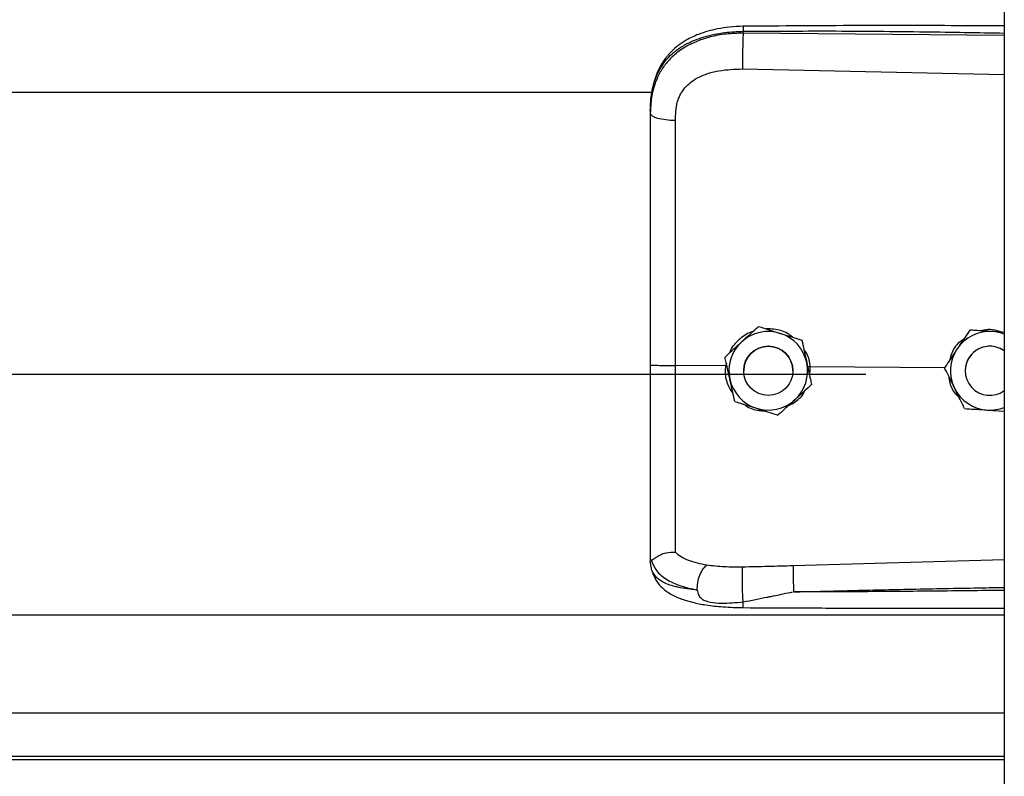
# Model space of a CAD drawing. Header units: inches. Extents: x 170 to 284, y 215 to 248.
# Tile 744 of 1056: x 230.982 to 231.196, y 222.547 to 222.712. Entities that reach past the tile are written whole.
import ezdxf

# ---------------------------------------------------------------- set-up
doc = ezdxf.new("R2010")
doc.units = ezdxf.units.IN
doc.header["$LTSCALE"] = 0.25
doc.header["$MEASUREMENT"] = 0
doc.layers.add('RH TOP OF HOOD', color=7, linetype='Continuous')

msp = doc.modelspace()

# ---------------------------------------------------------------- linework, layer by layer
at = {"layer": 'RH TOP OF HOOD'}
for p, q in [((231.1959333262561, 224.3332527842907), (231.195933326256, 220.1328032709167)), ((231.1390860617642, 222.7090803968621), (231.1390860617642, 222.7094917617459)), ((231.195933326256, 222.7085436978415), (231.1390860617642, 222.7090803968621)), ((231.1389900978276, 222.7012915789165), (231.195933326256, 222.7000820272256)), ((227.2401614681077, 222.6962164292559), (231.119382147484, 222.6962164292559)), ((231.118890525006, 222.6921571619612), (231.118890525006, 222.69166884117)), ((231.142461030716, 222.6452252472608), (231.142461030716, 222.6452235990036)), ((231.1884045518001, 222.6444288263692), (231.1884045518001, 222.6444304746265)), ((231.1894534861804, 222.6443626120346), (231.1884045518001, 222.6444304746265)), ((231.1518791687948, 222.6422245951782), (231.1518791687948, 222.642222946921)), ((231.1351533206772, 222.6385692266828), (231.1351533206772, 222.6385675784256)), ((231.1352617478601, 222.6366339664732), (231.1243481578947, 222.6367384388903)), ((231.135447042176, 222.6372234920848), (231.1352617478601, 222.6366339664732)), ((231.1352617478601, 222.6366339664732), (231.1352639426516, 222.6366338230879)), ((231.1536994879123, 222.6364573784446), (231.1531514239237, 222.6364033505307)), ((231.1536023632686, 222.634339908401), (231.1536994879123, 222.6364573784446)), ((231.1536994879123, 222.6364573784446), (231.153701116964, 222.6364574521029)), ((231.1829331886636, 222.6361776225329), (231.153701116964, 222.6364574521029)), ((231.1829192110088, 222.6362059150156), (231.1829192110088, 222.6362075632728)), ((227.193781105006, 222.6348239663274), (231.165765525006, 222.6348239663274)), ((231.1392212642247, 222.6355666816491), (231.1392212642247, 222.6355658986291)), ((231.1499216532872, 222.6355658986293), (231.1499216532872, 222.6355666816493)), ((231.1874329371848, 222.6355666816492), (231.1874329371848, 222.6355658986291)), ((231.1539895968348, 222.6325679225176), (231.1539895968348, 222.6325662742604)), ((231.1922297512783, 222.6270242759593), (231.195933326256, 222.6267845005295)), ((231.118890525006, 222.5946157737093), (231.118890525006, 222.5940869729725)), ((231.1192302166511, 222.5921018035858), (231.118890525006, 222.5940869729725)), ((231.195933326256, 222.5944103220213), (231.1499976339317, 222.5930785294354)), ((227.163613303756, 222.582438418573), (231.1959333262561, 222.582438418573)), ((227.163613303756, 222.5610594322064), (231.1959333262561, 222.5610594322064)), ((231.1959333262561, 222.5515741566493), (227.163613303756, 222.5515741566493)), ((227.163613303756, 222.5509347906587), (231.1959333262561, 222.5509347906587))]:
    msp.add_line(p, q, dxfattribs=at)
at = {"layer": 'RH TOP OF HOOD', "flags": 128}
msp.add_lwpolyline([(231.118890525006, 222.69166884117), (231.1189944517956, 222.6913730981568), (231.1193024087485, 222.6910882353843), (231.119803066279, 222.6908247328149), (231.1204780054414, 222.6905922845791), (231.121302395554, 222.6903994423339), (231.1222459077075, 222.6902533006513), (231.1232738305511, 222.6901592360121), (231.124348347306, 222.6901207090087)], dxfattribs=at)
at = {"layer": 'RH TOP OF HOOD'}
msp.add_circle((231.1445714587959, 222.6355658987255), 0.005350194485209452, dxfattribs=at)
for centre, radius, start, end in [((231.1445714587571, 222.6355666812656), 0.008560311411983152, 72.32793711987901, 132.3279357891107), ((231.1445714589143, 222.6355666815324), 0.008560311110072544, 12.32793744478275, 72.32793758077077), ((231.192783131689, 222.6355666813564), 0.00856031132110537, 86.29353550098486, 146.293534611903), ((231.1927831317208, 222.6355666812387), 0.008560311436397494, 68.40767565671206, 86.29353576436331), ((231.1445714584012, 222.6355666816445), 0.008560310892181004, 132.3279357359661, 192.3279369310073), ((231.144571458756, 222.6355666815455), 0.005350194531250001, 1.1120513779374e-06, 179.9999988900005), ((231.192783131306, 222.6355666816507), 0.008560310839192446, 146.2935348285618, 206.2935362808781), ((231.1927831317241, 222.6355666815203), 0.005350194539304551, 53.92810144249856, 179.9999986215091), ((231.1927831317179, 222.6355658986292), 0.005350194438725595, 53.92810057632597, 306.071899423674), ((231.1445714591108, 222.6355666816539), 0.008560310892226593, 312.3279357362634, 12.32793693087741), ((231.1445714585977, 222.6355666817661), 0.008560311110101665, 192.3279374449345, 252.3279375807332), ((231.1927831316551, 222.6355666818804), 0.008560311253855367, 206.2935366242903, 266.2935360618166), ((231.1445714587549, 222.6355666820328), 0.008560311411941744, 252.3279371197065, 312.3279357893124), ((231.1927831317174, 222.635566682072), 0.008560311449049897, 266.2935357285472, 291.5923243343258)]:
    msp.add_arc(centre, radius, start, end, dxfattribs=at)
for points, knots in [([(231.118890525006, 222.6921571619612), (231.118953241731, 222.6935136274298), (231.1190716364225, 222.6960743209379), (231.1200411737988, 222.6995652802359), (231.1213304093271, 222.701977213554), (231.1226942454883, 222.7036799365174), (231.1237772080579, 222.7047233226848), (231.1248361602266, 222.7055518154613), (231.1258256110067, 222.7062117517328), (231.1270599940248, 222.7069068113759), (231.1286540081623, 222.7076325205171), (231.1313177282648, 222.7085405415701), (231.1348528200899, 222.7093004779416), (231.1377593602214, 222.7094318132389), (231.1390860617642, 222.7094917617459)], [0, 0, 0, 0, 0.1307156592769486, 0.2467609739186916, 0.3577928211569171, 0.4170971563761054, 0.4791482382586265, 0.5177152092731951, 0.5590896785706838, 0.6032945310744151, 0.6633484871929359, 0.7353692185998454, 0.8792082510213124, 1, 1, 1, 1]), ([(231.1390860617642, 222.7090803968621), (231.1378701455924, 222.7090471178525), (231.135438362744, 222.7089805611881), (231.1320975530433, 222.7083587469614), (231.1291397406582, 222.7074165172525), (231.1265971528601, 222.70619884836), (231.1243656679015, 222.7046534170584), (231.1224940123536, 222.7028122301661), (231.121013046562, 222.7006819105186), (231.1198374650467, 222.6981127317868), (231.1190446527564, 222.6950608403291), (231.1189419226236, 222.6927999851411), (231.118890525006, 222.69166884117)], [0, 0, 0, 0, 0.1111703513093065, 0.222336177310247, 0.3162781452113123, 0.4102081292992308, 0.5024030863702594, 0.5945790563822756, 0.6845432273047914, 0.774504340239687, 0.8871807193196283, 1, 1, 1, 1]), ([(231.1391046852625, 222.7105838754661), (231.1381060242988, 222.7105453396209), (231.1362142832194, 222.7104723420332), (231.1329052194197, 222.7099439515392), (231.1296777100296, 222.7090499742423), (231.126930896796, 222.7077457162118), (231.1249450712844, 222.7064230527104), (231.123303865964, 222.7049776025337), (231.1219887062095, 222.7033893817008), (231.1209135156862, 222.7016367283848), (231.1200562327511, 222.699726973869), (231.1193113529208, 222.697208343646), (231.1190959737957, 222.6952706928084), (231.1189769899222, 222.6942002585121)], [0, 0, 0, 0, 0.09774743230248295, 0.1851607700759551, 0.3306121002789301, 0.4364670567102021, 0.5083182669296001, 0.5850061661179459, 0.6719760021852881, 0.730794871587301, 0.8036787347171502, 0.8915444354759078, 1, 1, 1, 1]), ([(231.1390860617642, 222.7090803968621), (231.1390643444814, 222.7085045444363), (231.1390192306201, 222.7073083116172), (231.1389782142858, 222.7050832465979), (231.1389649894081, 222.7029058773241), (231.1389819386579, 222.701816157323), (231.1389900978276, 222.7012915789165)], [0, 0, 0, 0, 0.2406941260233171, 0.5000000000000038, 0.7593058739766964, 1, 1, 1, 1]), ([(231.139104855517, 222.710567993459), (231.1391036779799, 222.7105720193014), (231.139099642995, 222.7105858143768), (231.1390944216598, 222.7104708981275), (231.1390878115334, 222.7101781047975), (231.1390867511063, 222.7097621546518), (231.1390860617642, 222.7094917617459)], [0, 0, 0, 0, 0.09787641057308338, 0.3353863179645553, 0.5679606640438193, 1, 1, 1, 1]), ([(231.1390860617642, 222.7094917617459), (231.1453919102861, 222.7095310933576), (231.1586309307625, 222.7096136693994), (231.1775805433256, 222.7094324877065), (231.1902210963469, 222.7092114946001), (231.195933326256, 222.7091116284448)], [0, 0, 0, 0, 0.3326703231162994, 0.6984356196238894, 1, 1, 1, 1]), ([(231.195933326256, 222.7106668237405), (231.1930341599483, 222.7106815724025), (231.1824062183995, 222.7107356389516), (231.1634627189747, 222.7107723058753), (231.1474194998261, 222.7106481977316), (231.1391046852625, 222.7105838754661)], [0, 0, 0, 0, 0.1530455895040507, 0.5610439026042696, 1, 1, 1, 1]), ([(231.1247739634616, 222.6940540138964), (231.1247739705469, 222.694054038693), (231.1248765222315, 222.6944129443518), (231.1253717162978, 222.6958191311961), (231.1269077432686, 222.6980218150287), (231.1299747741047, 222.6999250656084), (231.1340909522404, 222.70113673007), (231.1372437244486, 222.7012363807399), (231.1389900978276, 222.7012915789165)], [0, 0, 0, 0, 4.497367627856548e-06, 0.06509473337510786, 0.261670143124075, 0.475310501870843, 0.7093656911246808, 1, 1, 1, 1]), ([(231.124348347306, 222.6901207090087), (231.1244183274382, 222.69144534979), (231.1244883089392, 222.6927700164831), (231.1247739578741, 222.6940539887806), (231.1247739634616, 222.6940540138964)], [0, 0, 0, 0, 0.9999804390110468, 0.9999999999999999, 0.9999999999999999, 0.9999999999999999, 0.9999999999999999]), ([(231.118890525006, 222.69166884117), (231.118890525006, 222.6880386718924), (231.118890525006, 222.6807677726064), (231.118890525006, 222.6696870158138), (231.118890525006, 222.6585044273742), (231.118890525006, 222.6475357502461), (231.118890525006, 222.6402879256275), (231.118890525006, 222.6368081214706)], [0, 0, 0, 0, 0.2027568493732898, 0.4061035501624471, 0.6088604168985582, 0.8122072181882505, 1, 1, 1, 1]), ([(231.1243481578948, 222.6367384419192), (231.1243481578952, 222.6367384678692), (231.1243482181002, 222.6401247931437), (231.1243483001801, 222.6471715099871), (231.12434834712, 222.6578447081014), (231.1243483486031, 222.6687207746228), (231.1243483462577, 222.6795081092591), (231.1243483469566, 222.6865831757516), (231.124348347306, 222.6901207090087)], [0, 0, 0, 0, 1.439079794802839e-06, 0.1877923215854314, 0.3908439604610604, 0.59389561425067, 0.7969478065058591, 1, 1, 1, 1]), ([(231.1388071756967, 222.6418974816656), (231.1397477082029, 222.6427541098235), (231.1410021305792, 222.6438966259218), (231.1421690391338, 222.6449593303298), (231.142461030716, 222.6452252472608)], [0, 0, 0, 0, 0.7497733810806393, 1, 1, 1, 1]), ([(231.1388071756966, 222.6418953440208), (231.1397477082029, 222.6427520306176), (231.1410021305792, 222.6438946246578), (231.1421690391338, 222.6449576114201), (231.142461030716, 222.6452235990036)], [0, 0, 0, 0, 0.7497733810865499, 1, 1, 1, 1]), ([(231.142461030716, 222.6452252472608), (231.1428587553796, 222.6450985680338), (231.1443635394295, 222.6446192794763), (231.1459805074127, 222.6441041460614), (231.1471700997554, 222.6437251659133)], [0, 0, 0, 0, 0.2643068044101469, 1, 1, 1, 1]), ([(231.142461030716, 222.6452235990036), (231.1428587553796, 222.6450968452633), (231.1443635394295, 222.6446172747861), (231.1459805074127, 222.6441020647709), (231.1471700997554, 222.6437230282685)], [0, 0, 0, 0, 0.2643068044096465, 1, 1, 1, 1]), ([(231.1498315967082, 222.6428770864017), (231.1494748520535, 222.6431671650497), (231.1483112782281, 222.6441132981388), (231.1462597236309, 222.644680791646), (231.1446901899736, 222.6446845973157), (231.1441542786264, 222.6446858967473)], [0, 0, 0, 0, 0.2255168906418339, 0.7355556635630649, 1, 1, 1, 1]), ([(231.1884045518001, 222.6444304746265), (231.1880247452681, 222.6438611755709), (231.1872561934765, 222.6427091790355), (231.1863200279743, 222.6413058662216), (231.1857840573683, 222.6405024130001), (231.1856618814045, 222.6403192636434)], [0, 0, 0, 0, 0.4299704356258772, 0.8700602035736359, 1, 1, 1, 1]), ([(231.1884045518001, 222.6444288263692), (231.1880247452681, 222.6438594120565), (231.1872561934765, 222.6427071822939), (231.1863200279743, 222.6413037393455), (231.1857840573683, 222.6405002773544), (231.1856618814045, 222.6403171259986)], [0, 0, 0, 0, 0.42997043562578, 0.8700602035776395, 0.9999999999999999, 0.9999999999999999, 0.9999999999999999, 0.9999999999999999]), ([(231.1933365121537, 222.6441090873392), (231.192066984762, 222.6441913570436), (231.1903737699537, 222.6443010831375), (231.1887986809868, 222.6444032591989), (231.1884045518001, 222.6444288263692)], [0, 0, 0, 0, 0.749773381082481, 1, 1, 1, 1]), ([(231.1954080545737, 222.6439769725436), (231.1947471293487, 222.6441770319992), (231.1934767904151, 222.6445615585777), (231.1919135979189, 222.6445864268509), (231.1911336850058, 222.6443243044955), (231.1909578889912, 222.6442652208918)], [0, 0, 0, 0, 0.4565421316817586, 0.8775020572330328, 1, 1, 1, 1]), ([(231.1411817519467, 222.6440601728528), (231.1410465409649, 222.6440300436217), (231.1398947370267, 222.6437733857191), (231.1381374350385, 222.6423146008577), (231.136518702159, 222.6407049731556), (231.1361908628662, 222.6395966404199), (231.1361575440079, 222.6394839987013)], [0, 0, 0, 0, 0.05931474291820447, 0.5052766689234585, 0.9497204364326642, 1, 1, 1, 1]), ([(231.1471700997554, 222.6437251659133), (231.1473564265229, 222.6436658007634), (231.1488137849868, 222.64320147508), (231.1504118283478, 222.6426922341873), (231.1517362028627, 222.6422701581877), (231.1518791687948, 222.6422245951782)], [0, 0, 0, 0, 0.1156468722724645, 0.9045342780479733, 0.9999999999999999, 0.9999999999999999, 0.9999999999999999, 0.9999999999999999]), ([(231.1471700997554, 222.6437230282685), (231.1473564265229, 222.6436636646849), (231.1488137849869, 222.6431993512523), (231.1504118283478, 222.6426903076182), (231.1517362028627, 222.642268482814), (231.1518791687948, 222.642222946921)], [0, 0, 0, 0, 0.1156468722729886, 0.9045342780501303, 1, 1, 1, 1]), ([(231.1518791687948, 222.6422245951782), (231.1520252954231, 222.6415560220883), (231.1523209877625, 222.640203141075), (231.1526811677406, 222.638555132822), (231.1528873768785, 222.6376115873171), (231.1529343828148, 222.6373965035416)], [0, 0, 0, 0, 0.4299704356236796, 0.8700602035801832, 1, 1, 1, 1]), ([(231.1518791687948, 222.642222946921), (231.1520252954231, 222.6415542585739), (231.1523209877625, 222.6402011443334), (231.1526811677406, 222.6385530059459), (231.1528873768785, 222.6376094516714), (231.1529343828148, 222.6373943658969)], [0, 0, 0, 0, 0.4299704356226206, 0.8700602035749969, 1, 1, 1, 1]), ([(231.1870625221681, 222.6424188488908), (231.1867429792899, 222.6422008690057), (231.1855895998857, 222.6414140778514), (231.1844962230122, 222.6398134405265), (231.1841983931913, 222.6384087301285), (231.1841102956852, 222.6379932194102)], [0, 0, 0, 0, 0.2125142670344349, 0.7670631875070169, 1, 1, 1, 1]), ([(231.195933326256, 222.6439409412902), (231.1952903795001, 222.6439825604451), (231.1944315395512, 222.6440381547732), (231.1935564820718, 222.6440948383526), (231.1933365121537, 222.6441090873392)], [0, 0, 0, 0, 0.748622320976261, 1, 1, 1, 1]), ([(231.1351533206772, 222.6385692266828), (231.1356593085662, 222.6390301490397), (231.1366831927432, 222.6399628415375), (231.1379303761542, 222.6410988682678), (231.1386444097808, 222.6417492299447), (231.1388071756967, 222.6418974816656)], [0, 0, 0, 0, 0.4299704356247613, 0.8700602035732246, 1, 1, 1, 1]), ([(231.1351533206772, 222.6385675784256), (231.1356593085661, 222.6390283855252), (231.1366831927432, 222.639960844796), (231.1379303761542, 222.6410967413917), (231.1386444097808, 222.6417470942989), (231.1388071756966, 222.6418953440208)], [0, 0, 0, 0, 0.4299704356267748, 0.8700602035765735, 1, 1, 1, 1]), ([(231.153701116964, 222.6364574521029), (231.1537011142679, 222.6364574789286), (231.1536030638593, 222.6374330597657), (231.153343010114, 222.6388252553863), (231.1525385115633, 222.6399146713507), (231.1523190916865, 222.6402117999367)], [0, 0, 0, 0, 1.999769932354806e-05, 0.7272642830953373, 1, 1, 1, 1]), ([(231.1856618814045, 222.6403192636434), (231.1849558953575, 222.6392609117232), (231.1840142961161, 222.637849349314), (231.1831383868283, 222.6365361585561), (231.1829192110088, 222.6362075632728)], [0, 0, 0, 0, 0.7497733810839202, 1, 1, 1, 1]), ([(231.1856618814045, 222.6403171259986), (231.1849558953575, 222.6392588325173), (231.184014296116, 222.6378473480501), (231.1831383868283, 222.6365344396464), (231.1829192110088, 222.6362059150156)], [0, 0, 0, 0, 0.7497733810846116, 1, 1, 1, 1]), ([(231.1362085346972, 222.6337389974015), (231.1359369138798, 222.6349818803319), (231.1355746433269, 222.6366395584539), (231.1352376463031, 222.6381816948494), (231.1351533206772, 222.6385675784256)], [0, 0, 0, 0, 0.7497733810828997, 1, 1, 1, 1]), ([(231.118890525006, 222.6368081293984), (231.118890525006, 222.6337708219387), (231.118890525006, 222.6275953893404), (231.118890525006, 222.6188084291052), (231.118890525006, 222.6106418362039), (231.118890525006, 222.6040617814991), (231.118890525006, 222.5986770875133), (231.118890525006, 222.5959765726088), (231.118890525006, 222.5946157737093)], [0, 0, 0, 0, 0.1870908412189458, 0.3803918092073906, 0.5558755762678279, 0.7364481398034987, 0.8671952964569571, 1, 1, 1, 1]), ([(231.1243483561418, 222.5960478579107), (231.1243483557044, 222.5963105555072), (231.1243483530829, 222.5978850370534), (231.1243483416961, 222.6013164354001), (231.1243482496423, 222.6069177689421), (231.124347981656, 222.6133575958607), (231.1243476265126, 222.6205836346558), (231.1243473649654, 222.6284584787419), (231.1243474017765, 222.6339864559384), (231.1243474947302, 222.6367384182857), (231.1243474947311, 222.6367384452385)], [0, 0, 0, 0, 0.03155846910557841, 0.1891461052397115, 0.3467338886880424, 0.5043277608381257, 0.6619226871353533, 0.8309600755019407, 0.9999983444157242, 1, 1, 1, 1]), ([(231.1352639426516, 222.6366338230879), (231.1352301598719, 222.6361799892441), (231.1351234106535, 222.6347459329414), (231.1355400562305, 222.6325834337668), (231.1364915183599, 222.6312270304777), (231.1368779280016, 222.6306761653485)], [0, 0, 0, 0, 0.2156616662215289, 0.6814629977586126, 1, 1, 1, 1]), ([(231.1529343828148, 222.6373965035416), (231.1532060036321, 222.6361536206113), (231.1535682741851, 222.6344959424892), (231.1539052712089, 222.6329538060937), (231.1539895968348, 222.6325679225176)], [0, 0, 0, 0, 0.7497733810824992, 1, 1, 1, 1]), ([(231.1529343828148, 222.6373943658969), (231.1532060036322, 222.6361515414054), (231.1535682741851, 222.6344939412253), (231.1539052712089, 222.632952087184), (231.1539895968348, 222.6325662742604)], [0, 0, 0, 0, 0.7497733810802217, 1, 1, 1, 1]), ([(231.1851085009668, 222.6317747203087), (231.185021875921, 222.6319500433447), (231.1843443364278, 222.6333213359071), (231.1836013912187, 222.6348250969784), (231.1829856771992, 222.636071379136), (231.1829192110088, 222.6362059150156)], [0, 0, 0, 0, 0.1156468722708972, 0.9045342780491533, 1, 1, 1, 1]), ([(231.1372637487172, 222.628910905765), (231.1371176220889, 222.6295794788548), (231.1368219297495, 222.6309323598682), (231.1364617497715, 222.6325803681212), (231.1362555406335, 222.6335239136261), (231.1362085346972, 222.6337389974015)], [0, 0, 0, 0, 0.4299704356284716, 0.8700602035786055, 1, 1, 1, 1]), ([(231.1838551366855, 222.634311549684), (231.1839036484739, 222.6338496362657), (231.1840502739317, 222.6324535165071), (231.1848959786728, 222.6308569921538), (231.185830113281, 222.6300485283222), (231.1860595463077, 222.6298499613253)], [0, 0, 0, 0, 0.2716700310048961, 0.8211147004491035, 1, 1, 1, 1]), ([(231.1539895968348, 222.6325662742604), (231.1534836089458, 222.6321053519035), (231.1524597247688, 222.6311726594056), (231.1512125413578, 222.6300366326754), (231.1504985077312, 222.6293862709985), (231.1503357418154, 222.6292380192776)], [0, 0, 0, 0, 0.4299704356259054, 0.8700602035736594, 0.9999999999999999, 0.9999999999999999, 0.9999999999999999, 0.9999999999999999]), ([(231.1872977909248, 222.6273440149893), (231.1871128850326, 222.6277182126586), (231.1864132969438, 222.6291339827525), (231.1856615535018, 222.6306554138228), (231.1851085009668, 222.6317747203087)], [0, 0, 0, 0, 0.2643068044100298, 1, 1, 1, 1]), ([(231.1489787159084, 222.6280020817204), (231.1494874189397, 222.6282641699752), (231.150893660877, 222.6289886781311), (231.1521341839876, 222.630220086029), (231.1525134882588, 222.6311998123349), (231.1525265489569, 222.6312335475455)], [0, 0, 0, 0, 0.3536960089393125, 0.9777456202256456, 0.9999999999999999, 0.9999999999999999, 0.9999999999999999, 0.9999999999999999]), ([(231.1372637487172, 222.628910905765), (231.1376614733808, 222.6287841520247), (231.1391662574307, 222.6283045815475), (231.1407832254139, 222.6277893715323), (231.1419728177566, 222.6274103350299)], [0, 0, 0, 0, 0.2643068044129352, 1, 1, 1, 1]), ([(231.1394223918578, 222.6282230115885), (231.1395017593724, 222.6281563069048), (231.1403748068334, 222.6274225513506), (231.1419449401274, 222.6269434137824), (231.1433794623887, 222.6268589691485), (231.1437770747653, 222.6268355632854)], [0, 0, 0, 0, 0.06740964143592, 0.7415101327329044, 1, 1, 1, 1]), ([(231.1419728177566, 222.6274103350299), (231.1421591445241, 222.6273509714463), (231.143616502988, 222.6268866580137), (231.145214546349, 222.6263776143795), (231.1465389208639, 222.6259557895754), (231.146681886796, 222.6259102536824)], [0, 0, 0, 0, 0.1156468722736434, 0.9045342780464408, 0.9999999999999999, 0.9999999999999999, 0.9999999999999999, 0.9999999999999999]), ([(231.1503357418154, 222.6292380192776), (231.149395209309, 222.6283813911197), (231.1481407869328, 222.6272388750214), (231.1469738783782, 222.6261761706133), (231.146681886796, 222.6259102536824)], [0, 0, 0, 0, 0.749773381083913, 1, 1, 1, 1]), ([(231.1872977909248, 222.6273440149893), (231.187980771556, 222.6272997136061), (231.1893628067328, 222.6272100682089), (231.1910462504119, 222.6271009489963), (231.192010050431, 222.6270385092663), (231.1922297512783, 222.6270242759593)], [0, 0, 0, 0, 0.4299704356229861, 0.8700602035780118, 1, 1, 1, 1]), ([(231.1190875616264, 222.5943654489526), (231.1191366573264, 222.5943569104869), (231.1192374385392, 222.5943393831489), (231.1195291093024, 222.5945256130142), (231.1199945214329, 222.5948564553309), (231.1208707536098, 222.5954365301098), (231.1223499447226, 222.5960546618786), (231.1236907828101, 222.5960507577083), (231.124348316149, 222.596048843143)], [0, 0, 0, 0, 0.1136768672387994, 0.2333502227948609, 0.3620694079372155, 0.5019163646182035, 0.7557448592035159, 0.9999999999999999, 0.9999999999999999, 0.9999999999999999, 0.9999999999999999]), ([(231.1311825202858, 222.5932238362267), (231.1298089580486, 222.5935116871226), (231.1277245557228, 222.5939485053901), (231.1255487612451, 222.5949892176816), (231.1247497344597, 222.5956945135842), (231.1243483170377, 222.5960488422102)], [0, 0, 0, 0, 0.4901989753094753, 0.7438846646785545, 1, 1, 1, 1]), ([(231.118890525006, 222.5946157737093), (231.1188905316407, 222.5946145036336), (231.118890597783, 222.5946018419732), (231.1188977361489, 222.594497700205), (231.1189961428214, 222.5944193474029), (231.1190838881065, 222.5943494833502)], [0, 0, 0, 0, 0.01193493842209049, 0.1189819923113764, 1, 1, 1, 1]), ([(231.1190833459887, 222.5943652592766), (231.1193589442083, 222.5936432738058), (231.1199250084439, 222.5921603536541), (231.121977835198, 222.5903270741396), (231.1249660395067, 222.5887690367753), (231.1276931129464, 222.588145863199), (231.1290929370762, 222.5878259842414)], [0, 0, 0, 0, 0.2305257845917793, 0.473487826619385, 0.7297379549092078, 1, 1, 1, 1]), ([(231.1290929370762, 222.5878259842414), (231.1291179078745, 222.5883562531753), (231.1291697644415, 222.5894574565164), (231.1296456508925, 222.5911193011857), (231.1303497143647, 222.5925055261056), (231.130911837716, 222.5929903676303), (231.1311825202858, 222.5932238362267)], [0, 0, 0, 0, 0.2407679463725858, 0.5000000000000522, 0.7592320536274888, 1, 1, 1, 1]), ([(231.1390119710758, 222.5928164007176), (231.1376599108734, 222.5928091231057), (231.134957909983, 222.5927945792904), (231.1324512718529, 222.5930790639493), (231.1311989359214, 222.5932211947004)], [0, 0, 0, 0, 0.5003922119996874, 1, 1, 1, 1]), ([(231.1499976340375, 222.5930785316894), (231.1481664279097, 222.5930305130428), (231.1445038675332, 222.5929344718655), (231.1408426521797, 222.5928557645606), (231.1390119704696, 222.5928164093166)], [0, 0, 0, 0, 0.4999797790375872, 1, 1, 1, 1]), ([(231.1499974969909, 222.5930785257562), (231.1499900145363, 222.5928396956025), (231.1499785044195, 222.5924723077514), (231.1499797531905, 222.5916104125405), (231.1499871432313, 222.5908356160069), (231.1500015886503, 222.5899751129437), (231.1500273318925, 222.5888156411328), (231.1500550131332, 222.5879722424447), (231.1500730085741, 222.5874239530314)], [0, 0, 0, 0, 0.2394508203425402, 0.3683426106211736, 0.4999696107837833, 0.6316010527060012, 0.7605056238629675, 1, 1, 1, 1]), ([(231.1290918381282, 222.5878242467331), (231.1285455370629, 222.5878813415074), (231.1272405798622, 222.5880177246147), (231.1258418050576, 222.5882458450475), (231.1248868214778, 222.5884397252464), (231.1236534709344, 222.5887175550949), (231.1219671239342, 222.5892837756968), (231.1201473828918, 222.5904092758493), (231.1195418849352, 222.5915266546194), (231.1192302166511, 222.5921018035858)], [0, 0, 0, 0, 0.1091879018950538, 0.260818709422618, 0.3077983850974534, 0.3355235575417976, 0.5627886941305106, 0.7749539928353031, 1, 1, 1, 1]), ([(231.1192471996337, 222.5920557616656), (231.1194361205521, 222.5914688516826), (231.1197908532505, 222.5903668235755), (231.1208039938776, 222.588948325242), (231.1219330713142, 222.5878723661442), (231.123080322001, 222.5870755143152), (231.1241275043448, 222.5865190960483), (231.1250704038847, 222.5861069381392), (231.1263158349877, 222.5856405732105), (231.1282607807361, 222.5850800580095), (231.1311398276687, 222.5845185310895), (231.13487347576, 222.5840962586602), (231.1376548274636, 222.5840288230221), (231.1391430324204, 222.583992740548)], [0, 0, 0, 0, 0.09843102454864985, 0.1848217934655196, 0.2573083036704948, 0.3158871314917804, 0.3722739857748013, 0.4121400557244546, 0.4615923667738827, 0.5575876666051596, 0.6828759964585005, 0.8303179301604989, 1, 1, 1, 1]), ([(231.1390973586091, 222.5852459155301), (231.139081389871, 222.5854864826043), (231.13904770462, 222.5859939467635), (231.1390028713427, 222.5870040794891), (231.1389658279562, 222.5881915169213), (231.138943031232, 222.5894634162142), (231.138937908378, 222.5906668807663), (231.138950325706, 222.591662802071), (231.1389754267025, 222.5924021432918), (231.1390002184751, 222.5926831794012), (231.1390119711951, 222.5928164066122)], [0, 0, 0, 0, 0.1098512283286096, 0.2317256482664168, 0.3631776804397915, 0.5000000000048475, 0.6368223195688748, 0.7682743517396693, 0.8901487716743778, 1, 1, 1, 1]), ([(231.1290920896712, 222.5878210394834), (231.1291666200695, 222.5874507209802), (231.1292705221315, 222.586934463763), (231.1296422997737, 222.5863370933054), (231.1300629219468, 222.5859041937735), (231.130866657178, 222.5854596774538), (231.132343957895, 222.5850981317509), (231.1351048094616, 222.5848579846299), (231.1375015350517, 222.5850908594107), (231.1390973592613, 222.5852459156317)], [0, 0, 0, 0, 0.1001269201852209, 0.139585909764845, 0.1897135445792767, 0.2582342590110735, 0.3697357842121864, 0.5803479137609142, 1, 1, 1, 1]), ([(231.1390973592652, 222.5852459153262), (231.1408767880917, 222.5855928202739), (231.1426643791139, 222.5859413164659), (231.1444823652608, 222.5863086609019), (231.1445533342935, 222.5863230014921), (231.1447884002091, 222.5863704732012), (231.1456566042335, 222.5865469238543), (231.1472969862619, 222.5868620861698), (231.1488296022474, 222.587225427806), (231.1497286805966, 222.5873853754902), (231.1498057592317, 222.5873990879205)], [0, 0, 0, 0, 0.5022751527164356, 0.5045790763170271, 0.5086566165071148, 0.522130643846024, 0.5703313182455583, 0.7514263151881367, 0.9786895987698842, 1, 1, 1, 1]), ([(231.1500732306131, 222.5874215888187), (231.1539732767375, 222.5875208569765), (231.1622433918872, 222.5877313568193), (231.1753553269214, 222.5880135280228), (231.1863032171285, 222.5882260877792), (231.1933193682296, 222.5883541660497), (231.1954943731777, 222.5883921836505), (231.195933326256, 222.5883998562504)], [0, 0, 0, 0, 0.2551597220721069, 0.5410705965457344, 0.8577348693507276, 0.9712884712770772, 1, 1, 1, 1]), ([(231.195933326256, 222.5877548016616), (231.1933356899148, 222.587722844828), (231.1882696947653, 222.5876605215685), (231.1807055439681, 222.587579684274), (231.1730533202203, 222.5875104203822), (231.16529531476, 222.5874588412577), (231.1575727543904, 222.5874257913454), (231.1525358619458, 222.5874229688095), (231.150073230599, 222.5874215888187)], [0, 0, 0, 0, 0.1699411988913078, 0.3314248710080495, 0.4948424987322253, 0.6705311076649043, 0.8389164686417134, 1, 1, 1, 1]), ([(231.1391431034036, 222.5840146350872), (231.1391424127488, 222.5840077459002), (231.1391358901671, 222.583942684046), (231.13912498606, 222.584132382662), (231.1391108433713, 222.5844592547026), (231.1391021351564, 222.5848918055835), (231.1390982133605, 222.5851825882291), (231.1390973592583, 222.5852459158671)], [0, 0, 0, 0, 0.03436729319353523, 0.3245665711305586, 0.621014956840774, 0.9174633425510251, 1, 1, 1, 1]), ([(231.1391430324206, 222.5839927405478), (231.1433382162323, 222.5839711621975), (231.152313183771, 222.5839249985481), (231.1666555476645, 222.5838834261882), (231.1813905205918, 222.5838592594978), (231.1913453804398, 222.5838557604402), (231.195933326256, 222.5838541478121)], [0, 0, 0, 0, 0.221632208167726, 0.4741489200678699, 0.7576483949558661, 1, 1, 1, 1])]:
    msp.add_open_spline(points, degree=3, knots=knots, dxfattribs=at)
msp.add_open_spline([(231.1188905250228, 222.6368081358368), (231.1189716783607, 222.6367991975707), (231.1191339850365, 222.6367813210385), (231.1203867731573, 222.6367585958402), (231.122184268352, 222.636742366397), (231.1236264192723, 222.6367397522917), (231.1243474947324, 222.636738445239)], degree=3, dxfattribs=at)

doc.saveas('drawing.dxf')
